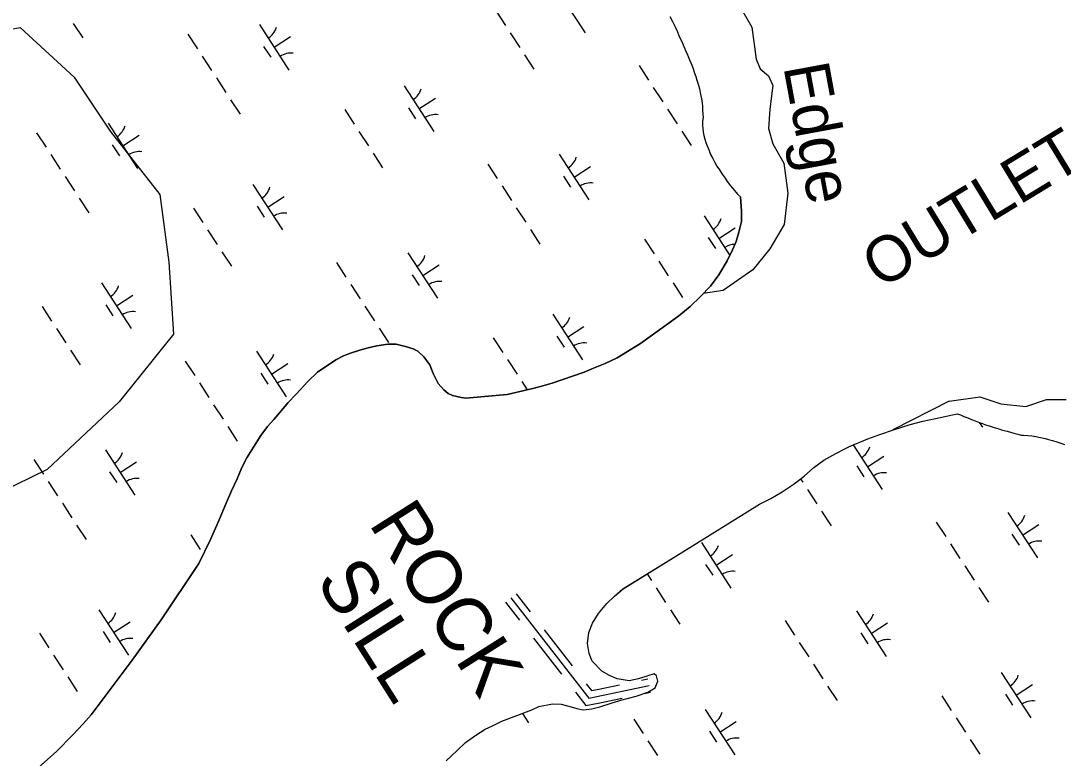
# Model space of a CAD drawing. Extents: x 3953924 to 3974542, y 193747 to 216192.
# Drawn here: x 3961392 to 3962352, y 205163 to 205842 of the extents above; entities that cross this region are included whole.
import ezdxf

# ---------------------------------------------------------------- set-up
doc = ezdxf.new("R2010")
doc.units = 0
for name, color, linetype in [('V-RIVR-EDGE', 7, 'Continuous'), ('V-RIVR-IDEN', 7, 'Continuous'), ('V-RRAP-DIKE', 7, 'Continuous'), ('V-RRAP-SILL-IDEN', 7, 'Continuous'), ('V-SITE-VEGE', 7, 'Continuous'), ('V-TOPO-SHOR', 7, 'Continuous'), ('V-WETL-SWMP', 7, 'Continuous')]:
    doc.layers.add(name, color=color, linetype=linetype)

msp = doc.modelspace()

# ---------------------------------------------------------------- linework, layer by layer
at = {"layer": 'V-RIVR-EDGE'}
msp.add_line((3962247.3, 205491.66), (3962195.2, 205465.01), dxfattribs=at)
for points in [[(3962051.37, 205860.49), (3962065.45, 205836.15), (3962069.29, 205806.7), (3962073.14, 205797.74), (3962080.82, 205791.33), (3962084.66, 205782.37), (3962082.1, 205760.6), (3962080.82, 205742.67), (3962084.66, 205728.58), (3962094.91, 205710.65)], [(3962094.91, 205710.65), (3962098.6, 205683.03), (3962095.02, 205654.4), (3962081.9, 205631.73), (3962066.39, 205612.65), (3962038.95, 205593.56), (3962020.5, 205590.57)], [(3962247.3, 205491.66), (3962275.48, 205495.51), (3962294.69, 205489.1), (3962317.74, 205486.54), (3962336.95, 205492.94), (3962354.88, 205492.94)]]:
    msp.add_lwpolyline(points, dxfattribs=at)
at = {"layer": 'V-RRAP-DIKE'}
for points in [[(3961848.26, 205314.02), (3961861.15, 205297.44)], [(3961838.4, 205306.34), (3961851.29, 205289.77)], [(3961843.33, 205310.18), (3961915.07, 205217.91), (3961970.81, 205229.53)], [(3961864.18, 205273.19), (3961889.95, 205240.03)], [(3961874.04, 205280.86), (3961899.82, 205247.7)], [(3961963.84, 205234.46), (3961969.54, 205235.64)], [(3961912.71, 205231.12), (3961917.61, 205224.83), (3961922.73, 205225.89)], [(3961922.73, 205225.89), (3961943.29, 205230.18)], [(3961902.84, 205223.45), (3961912.53, 205211), (3961925.28, 205213.66)], [(3961925.28, 205213.66), (3961945.83, 205217.94)], [(3961966.39, 205222.22), (3961972.08, 205223.41)]]:
    msp.add_lwpolyline(points, dxfattribs=at)
at = {"layer": 'V-SITE-VEGE'}
msp.add_lwpolyline([(3961474.26, 205740.19), (3961519.93, 205682.03), (3961528.24, 205619.72), (3961532.39, 205553.25), (3961482.56, 205490.94), (3961416.14, 205428.63), (3961229.3, 205337.23), (3961125.5, 205349.69), (3961017.56, 205432.78), (3960946.97, 205511.71), (3960942.82, 205598.95), (3960992.65, 205686.19), (3961059.07, 205727.73), (3961137.96, 205727.73), (3961266.67, 205781.73), (3961345.55, 205827.43), (3961391.22, 205835.74), (3961441.05, 205790.04)], close=True, dxfattribs=at)
at = {"layer": 'V-TOPO-SHOR'}
for points in [[(3961449.35, 205194.27), (3961456.79, 205202.52), (3961494.38, 205252.79), (3961521.2, 205289.99), (3961556, 205342.06), (3961566.56, 205364.18), (3961574.55, 205382.24), (3961581, 205397.63), (3961586.03, 205408.82), (3961591.05, 205419.88), (3961595.57, 205430.43), (3961600.2, 205439.2), (3961606.24, 205449.24), (3961613.05, 205459.9), (3961619.21, 205468.03), (3961624.85, 205474.5), (3961632.02, 205482.88), (3961637.79, 205489.98), (3961645.48, 205497.84), (3961656.37, 205509.51), (3961665.21, 205518.26), (3961682.21, 205529.52), (3961689.11, 205533.31), (3961695.63, 205535.82), (3961704.05, 205538.58), (3961711.83, 205540.71), (3961719.87, 205542.45), (3961730.07, 205543.93), (3961737.59, 205543.89), (3961746.38, 205541.94), (3961753.25, 205539.73), (3961757.7, 205537.67), (3961763.02, 205532.42), (3961768.59, 205524.88), (3961771.74, 205516.96), (3961776.4, 205507.89), (3961781.73, 205501.87), (3961785.66, 205498.54), (3961789.47, 205496.73), (3961793.55, 205495.69), (3961797.49, 205494.78), (3961801.95, 205494.25), (3961839.94, 205497.5), (3961864.95, 205503.36), (3961872.73, 205505.74), (3961881.41, 205507.99), (3961891.24, 205511.51), (3961901.07, 205514.9), (3961910.77, 205518.29), (3961919.46, 205521.82), (3961930.31, 205526.1), (3961941.3, 205531.52), (3961962.64, 205544.54), (3961985.79, 205561.11), (3961998.2, 205570.23), (3962008.56, 205578.84), (3962018.04, 205587.97), (3962027.14, 205597.61), (3962034.84, 205608.02), (3962042.68, 205620.85), (3962047.7, 205631.02), (3962050.79, 205638.52), (3962053.51, 205647.3), (3962055.73, 205657.1), (3962055.78, 205666.66), (3962054.89, 205679.68)], [(3961869.16, 205210.16), (3961881.68, 205212.64), (3961889.72, 205212.35), (3961896.73, 205210.53), (3961904.12, 205208.45), (3961910.11, 205207.27), (3961918.03, 205208.12), (3961925.19, 205210), (3961935.79, 205213.14), (3961944.74, 205215.9), (3961958.93, 205219.66), (3961969.41, 205223.43), (3961976.32, 205227.35), (3961978.91, 205233.59), (3961977.53, 205238.32), (3961975.24, 205240.25), (3961969.49, 205238.62), (3961960.92, 205235.73), (3961952.49, 205233.98), (3961941.4, 205235.83), (3961934.14, 205238.67), (3961927.14, 205242.66), (3961918.25, 205251.9), (3961915.35, 205259.06), (3961913.87, 205268.38), (3961915.07, 205278.33), (3961918.56, 205287.12), (3961924.09, 205296.02), (3961931.79, 205305.17), (3961938.72, 205311.9), (3961946.67, 205318.5), (3962001.71, 205352.8), (3962072.51, 205396.48), (3962082.75, 205401.91), (3962093.37, 205408.11), (3962104.26, 205415.46), (3962113.61, 205422.43), (3962122.58, 205430.3), (3962131.81, 205437.27), (3962142.69, 205443.34), (3962151.13, 205447.64), (3962155.99, 205450.17), (3962172.36, 205456.72), (3962182.46, 205460.5), (3962196.66, 205465.53), (3962211.35, 205469.92), (3962222.98, 205473.05), (3962234.48, 205475.68), (3962254.53, 205479.81)], [(3961783.78, 205160.18), (3961793.79, 205169.82), (3961801.61, 205177.06), (3961811.09, 205183.9), (3961819.66, 205189.35), (3961826.32, 205192.5), (3961834.89, 205196.67), (3961862.64, 205207), (3961869.16, 205210.16)], [(3961379.83, 205128.87), (3961425.01, 205169.16), (3961439.49, 205183.74), (3961449.35, 205194.27)]]:
    msp.add_lwpolyline(points, dxfattribs=at)
at = {"layer": 'V-WETL-SWMP'}
for p, q in [((3961884.45, 205872.63), (3961911.72, 205830.73)), ((3961829.69, 205850.95), (3961838.42, 205837.54)), ((3961440.16, 205839.56), (3961448.89, 205826.15)), ((3961989.93, 205845.95), (3961992.21, 205841.33)), ((3961992.21, 205841.33), (3961994.74, 205836.33)), ((3961611.62, 205838.5), (3961638.9, 205796.6)), ((3961842.78, 205830.84), (3961851.51, 205817.43)), ((3961994.74, 205836.33), (3961996.77, 205831.85)), ((3961996.77, 205831.85), (3961998.53, 205827.49)), ((3961545.8, 205829.57), (3961554.53, 205816.16)), ((3961625.26, 205817.55), (3961640.35, 205827.37)), ((3961998.53, 205827.49), (3962000.43, 205823.39)), ((3962000.43, 205823.39), (3962001.95, 205819.68)), ((3961615.52, 205818.37), (3961622.07, 205808.31)), ((3961855.88, 205810.72), (3961864.61, 205797.32)), ((3962001.95, 205819.68), (3962004.35, 205814.42)), ((3962004.35, 205814.42), (3962005.99, 205810.58)), ((3962005.99, 205810.58), (3962008.01, 205805.96)), ((3961558.89, 205809.46), (3961567.62, 205796.05)), ((3962008.01, 205805.96), (3962009.4, 205802.5)), ((3962009.4, 205802.5), (3962011.17, 205798.02)), ((3961961.52, 205800.74), (3961970.25, 205787.33)), ((3962011.17, 205798.02), (3962012.31, 205794.69)), ((3962012.31, 205794.69), (3962013.69, 205790.59)), ((3961571.99, 205789.34), (3961580.72, 205775.93)), ((3961745.04, 205781.89), (3961772.32, 205739.98)), ((3962013.69, 205790.59), (3962014.7, 205787.26)), ((3962014.7, 205787.26), (3962016.08, 205782.78)), ((3962016.08, 205782.78), (3962017.09, 205779.32)), ((3961974.61, 205780.62), (3961983.34, 205767.22)), ((3962017.09, 205779.32), (3962018.21, 205774.33)), ((3962018.21, 205774.33), (3962019.33, 205768.57)), ((3961585.08, 205769.23), (3961593.81, 205755.82)), ((3961758.68, 205760.93), (3961773.77, 205770.75)), ((3962019.33, 205768.57), (3962019.82, 205763.2)), ((3962019.82, 205763.2), (3962020.05, 205759.36)), ((3961690.29, 205760.21), (3961699.02, 205746.8)), ((3961748.94, 205761.75), (3961755.49, 205751.7)), ((3961987.7, 205760.51), (3961996.43, 205747.1)), ((3962020.41, 205752.83), (3962019.88, 205749.51)), ((3962020.05, 205759.36), (3962020.29, 205756.03)), ((3962020.29, 205756.03), (3962020.41, 205752.83)), ((3961472.22, 205747.76), (3961499.49, 205705.85)), ((3962019.88, 205749.51), (3962019.86, 205745.93)), ((3962019.86, 205745.93), (3962020.1, 205742.74)), ((3961406.4, 205738.83), (3961415.13, 205725.42)), ((3961485.86, 205726.81), (3961500.94, 205736.62)), ((3961703.38, 205740.09), (3961712.11, 205726.68)), ((3962000.8, 205740.4), (3962009.52, 205726.99)), ((3962020.1, 205742.74), (3962020.59, 205739.28)), ((3962020.59, 205739.28), (3962021.21, 205736.21)), ((3962021.21, 205736.21), (3962022.09, 205732.88)), ((3961476.12, 205727.62), (3961482.66, 205717.57)), ((3962022.09, 205732.88), (3962023.1, 205729.8)), ((3962023.1, 205729.8), (3962024.24, 205726.86)), ((3962024.24, 205726.86), (3962026, 205722.37)), ((3961419.49, 205718.71), (3961428.22, 205705.3)), ((3961716.47, 205719.98), (3961725.2, 205706.57)), ((3961887.93, 205718.93), (3961915.21, 205677.02)), ((3962026, 205722.37), (3962027.39, 205718.91)), ((3962027.39, 205718.91), (3962029.29, 205715.07)), ((3962029.29, 205715.07), (3962031.07, 205712.12)), ((3961822.11, 205709.99), (3961830.84, 205696.59)), ((3961901.57, 205697.97), (3961916.66, 205707.79)), ((3962031.07, 205712.12), (3962033.22, 205708.15)), ((3962033.22, 205708.15), (3962035.5, 205704.55)), ((3961432.58, 205698.6), (3961441.31, 205685.19)), ((3961891.83, 205698.79), (3961898.38, 205688.74)), ((3962035.5, 205704.55), (3962038.04, 205700.58)), ((3962038.04, 205700.58), (3962040.71, 205696.85)), ((3962040.71, 205696.85), (3962042.74, 205693.9)), ((3961605.64, 205691.14), (3961632.92, 205649.24)), ((3961835.21, 205689.88), (3961843.93, 205676.47)), ((3962042.74, 205693.9), (3962045.79, 205689.92)), ((3962045.79, 205689.92), (3962049.35, 205685.69)), ((3962049.35, 205685.69), (3962052.27, 205682.35)), ((3961445.68, 205678.48), (3961454.4, 205665.07)), ((3961619.28, 205670.19), (3961634.36, 205680.01)), ((3962052.27, 205682.35), (3962054.89, 205679.68)), ((3962054.89, 205679.68), (3962055.78, 205666.66)), ((3961550.88, 205669.46), (3961559.61, 205656.05)), ((3961609.54, 205671.01), (3961616.08, 205660.95)), ((3961848.3, 205669.77), (3961857.03, 205656.36)), ((3962055.78, 205666.66), (3962055.73, 205657.1)), ((3962021.35, 205662.31), (3962045.12, 205625.8)), ((3962055.73, 205657.1), (3962053.51, 205647.3)), ((3961563.98, 205649.35), (3961572.7, 205635.94)), ((3961861.39, 205649.65), (3961870.12, 205636.24)), ((3962034.99, 205641.36), (3962050.08, 205651.18)), ((3962053.51, 205647.3), (3962050.79, 205638.52)), ((3961966.6, 205640.63), (3961975.33, 205627.22)), ((3962025.25, 205642.18), (3962031.8, 205632.12)), ((3962050.79, 205638.52), (3962047.7, 205631.02)), ((3961577.07, 205629.24), (3961585.8, 205615.83)), ((3961748.53, 205628.18), (3961775.81, 205586.28)), ((3962047.7, 205631.02), (3962042.68, 205620.85)), ((3961682.71, 205619.25), (3961691.44, 205605.84)), ((3961979.69, 205620.52), (3961988.42, 205607.11)), ((3962042.68, 205620.85), (3962034.84, 205608.02)), ((3961762.17, 205607.23), (3961777.25, 205617.05)), ((3961466.23, 205600.4), (3961493.51, 205558.49)), ((3961695.8, 205599.14), (3961704.53, 205585.73)), ((3961752.43, 205608.05), (3961758.97, 205597.99)), ((3961992.78, 205600.4), (3962001.51, 205587)), ((3962034.84, 205608.02), (3962027.14, 205597.61)), ((3962027.14, 205597.61), (3962018.04, 205587.97)), ((3961470.13, 205580.26), (3961476.68, 205570.21)), ((3961479.87, 205579.44), (3961494.96, 205589.26)), ((3962018.04, 205587.97), (3962008.56, 205578.84)), ((3961411.48, 205578.72), (3961420.21, 205565.31)), ((3961708.89, 205579.02), (3961717.62, 205565.61)), ((3961881.95, 205571.57), (3961909.23, 205529.66)), ((3962008.56, 205578.84), (3961998.2, 205570.23)), ((3961985.79, 205561.11), (3961962.64, 205544.54)), ((3961998.2, 205570.23), (3961985.79, 205561.11)), ((3961424.57, 205558.6), (3961433.3, 205545.2)), ((3961721.99, 205558.91), (3961730.72, 205545.5)), ((3961885.85, 205551.43), (3961892.39, 205541.38)), ((3961895.59, 205550.61), (3961910.67, 205560.43)), ((3961719.87, 205542.45), (3961711.83, 205540.71)), ((3961730.07, 205543.93), (3961719.87, 205542.45)), ((3961737.59, 205543.89), (3961730.07, 205543.93)), ((3961746.38, 205541.94), (3961737.59, 205543.89)), ((3961753.25, 205539.74), (3961746.38, 205541.94)), ((3961827.19, 205549.89), (3961835.92, 205536.48)), ((3961962.64, 205544.54), (3961941.3, 205531.52)), ((3961437.66, 205538.49), (3961446.39, 205525.08)), ((3961609.12, 205537.44), (3961636.4, 205495.53)), ((3961689.11, 205533.3), (3961682.21, 205529.52)), ((3961695.63, 205535.82), (3961689.11, 205533.3)), ((3961704.05, 205538.58), (3961695.63, 205535.82)), ((3961711.83, 205540.71), (3961704.05, 205538.58)), ((3961757.7, 205537.67), (3961753.25, 205539.74)), ((3961763.02, 205532.42), (3961757.7, 205537.67)), ((3961768.59, 205524.87), (3961763.02, 205532.42)), ((3961543.3, 205528.51), (3961552.03, 205515.1)), ((3961622.76, 205516.49), (3961637.85, 205526.31)), ((3961682.21, 205529.52), (3961665.21, 205518.26)), ((3961771.74, 205516.96), (3961768.59, 205524.87)), ((3961840.29, 205529.77), (3961849.02, 205516.36)), ((3961930.31, 205526.1), (3961919.46, 205521.82)), ((3961941.3, 205531.52), (3961930.31, 205526.1)), ((3961613.02, 205517.3), (3961619.57, 205507.25)), ((3961665.21, 205518.26), (3961656.37, 205509.51)), ((3961776.41, 205507.89), (3961771.74, 205516.96)), ((3961901.07, 205514.9), (3961891.24, 205511.51)), ((3961910.77, 205518.29), (3961901.07, 205514.9)), ((3961919.46, 205521.82), (3961910.77, 205518.29)), ((3961556.4, 205508.39), (3961565.13, 205494.98)), ((3961656.37, 205509.51), (3961645.48, 205497.85)), ((3961781.73, 205501.87), (3961776.41, 205507.89)), ((3961864.95, 205503.36), (3961839.94, 205497.5)), ((3961853.38, 205509.66), (3961858.47, 205501.84)), ((3961872.73, 205505.74), (3961864.95, 205503.36)), ((3961881.41, 205507.99), (3961872.73, 205505.74)), ((3961891.24, 205511.51), (3961881.41, 205507.99)), ((3961645.48, 205497.85), (3961637.79, 205489.98)), ((3961785.66, 205498.54), (3961781.73, 205501.87)), ((3961789.47, 205496.73), (3961785.66, 205498.54)), ((3961793.55, 205495.69), (3961789.47, 205496.73)), ((3961797.49, 205494.78), (3961793.55, 205495.69)), ((3961801.95, 205494.25), (3961797.49, 205494.78)), ((3961839.94, 205497.5), (3961801.95, 205494.25)), ((3961569.49, 205488.28), (3961578.22, 205474.87)), ((3961637.79, 205489.98), (3961632.02, 205482.88)), ((3961624.85, 205474.5), (3961619.21, 205468.03)), ((3961632.02, 205482.88), (3961624.85, 205474.5)), ((3962222.98, 205473.05), (3962234.48, 205475.68)), ((3962234.48, 205475.68), (3962254.53, 205479.81)), ((3962254.53, 205479.81), (3962257.49, 205478.77)), ((3962257.49, 205478.77), (3962260.55, 205477.47)), ((3962260.55, 205477.47), (3962264.51, 205476.04)), ((3962264.51, 205476.04), (3962267.83, 205474.62)), ((3962267.83, 205474.62), (3962271.02, 205473.33)), ((3961582.58, 205468.16), (3961591.31, 205454.75)), ((3961619.21, 205468.03), (3961613.05, 205459.91)), ((3962182.46, 205460.5), (3962196.66, 205465.53)), ((3962196.66, 205465.53), (3962211.35, 205469.92)), ((3962211.35, 205469.92), (3962222.98, 205473.05)), ((3962271.02, 205473.33), (3962274.34, 205472.16)), ((3962274.34, 205472.16), (3962277.78, 205470.86)), ((3962274.87, 205471.96), (3962277.82, 205467.42)), ((3962277.78, 205470.86), (3962280.72, 205469.83)), ((3962280.72, 205469.83), (3962284.17, 205468.78)), ((3962284.17, 205468.78), (3962288.63, 205467.35)), ((3962288.63, 205467.35), (3962292.98, 205466.05)), ((3962292.98, 205466.05), (3962296.42, 205464.89)), ((3962296.42, 205464.89), (3962300.51, 205463.72)), ((3961613.05, 205459.91), (3961606.24, 205449.24)), ((3962155.99, 205450.17), (3962172.36, 205456.72)), ((3962172.36, 205456.72), (3962182.46, 205460.5)), ((3962300.51, 205463.72), (3962303.57, 205462.8)), ((3962303.57, 205462.8), (3962306.89, 205461.89)), ((3962306.89, 205461.89), (3962310.34, 205460.98)), ((3962310.34, 205460.98), (3962313.79, 205460.32)), ((3962313.79, 205460.32), (3962315.72, 205460.14)), ((3962315.72, 205460.14), (3962319.54, 205459.75)), ((3962319.54, 205459.75), (3962323.35, 205459.49)), ((3962323.35, 205459.49), (3962327.04, 205458.85)), ((3962327.04, 205458.85), (3962331.47, 205457.97)), ((3962331.47, 205457.97), (3962335.53, 205457.09)), ((3962335.53, 205457.09), (3962338.85, 205456.21)), ((3962338.85, 205456.21), (3962342.41, 205455.33)), ((3962342.41, 205455.33), (3962346.35, 205453.95)), ((3961469.72, 205446.69), (3961497, 205404.79)), ((3961606.24, 205449.24), (3961600.2, 205439.2)), ((3962142.69, 205443.34), (3962151.13, 205447.64)), ((3962151.13, 205447.64), (3962155.99, 205450.17)), ((3962158.73, 205451.26), (3962185.54, 205410.09)), ((3962346.35, 205453.95), (3962350.16, 205452.7)), ((3962350.16, 205452.7), (3962353.35, 205451.7)), ((3961403.9, 205437.76), (3961412.63, 205424.35)), ((3961600.2, 205439.2), (3961595.57, 205430.43)), ((3962122.58, 205430.3), (3962131.81, 205437.27)), ((3962131.81, 205437.27), (3962142.69, 205443.34)), ((3962171.9, 205431.04), (3962186.98, 205440.86)), ((3961473.62, 205426.56), (3961480.17, 205416.5)), ((3961483.36, 205425.74), (3961498.44, 205435.56)), ((3961595.57, 205430.43), (3961591.05, 205419.88)), ((3962113.61, 205422.43), (3962122.58, 205430.3)), ((3962162.16, 205431.86), (3962168.71, 205421.8)), ((3961416.99, 205417.65), (3961425.72, 205404.24)), ((3961591.05, 205419.88), (3961586.03, 205408.82)), ((3962104.26, 205415.46), (3962113.61, 205422.43)), ((3962110.26, 205419.93), (3962112.23, 205416.9)), ((3961586.03, 205408.82), (3961581, 205397.63)), ((3962082.75, 205401.91), (3962093.37, 205408.11)), ((3962093.37, 205408.11), (3962104.26, 205415.46)), ((3962116.6, 205410.2), (3962125.33, 205396.79)), ((3961430.09, 205397.53), (3961438.81, 205384.12)), ((3961581, 205397.63), (3961574.55, 205382.24)), ((3962072.51, 205396.48), (3962082.75, 205401.91)), ((3962001.71, 205352.8), (3962072.51, 205396.48)), ((3962129.69, 205390.08), (3962138.42, 205376.68)), ((3962301.15, 205389.03), (3962328.43, 205347.13)), ((3961574.55, 205382.24), (3961566.56, 205364.18)), ((3962235.33, 205380.1), (3962244.06, 205366.69)), ((3961443.18, 205377.42), (3961451.91, 205364.01)), ((3962305.05, 205368.9), (3962311.6, 205358.84)), ((3962314.79, 205368.08), (3962329.87, 205377.9)), ((3961548.38, 205368.4), (3961557.11, 205354.99)), ((3961566.56, 205364.18), (3961556, 205342.06)), ((3962018.86, 205361.25), (3962046.13, 205319.34)), ((3962248.42, 205359.99), (3962257.15, 205346.58)), ((3961946.66, 205318.5), (3962001.71, 205352.8)), ((3962032.49, 205340.29), (3962047.58, 205350.11)), ((3961556, 205342.06), (3961521.2, 205289.99)), ((3962022.75, 205341.11), (3962029.3, 205331.06)), ((3962261.52, 205339.87), (3962270.25, 205326.46)), ((3961968.83, 205332.31), (3961972.83, 205326.16)), ((3961931.79, 205305.17), (3961938.72, 205311.9)), ((3961938.72, 205311.9), (3961946.66, 205318.5)), ((3961977.19, 205319.45), (3961985.92, 205306.04)), ((3962274.61, 205319.76), (3962283.34, 205306.35)), ((3961924.09, 205296.02), (3961931.79, 205305.17)), ((3961463.74, 205299.33), (3961491.01, 205257.43)), ((3961918.56, 205287.12), (3961924.09, 205296.02)), ((3961990.29, 205299.34), (3961999.01, 205285.93)), ((3962161.75, 205298.29), (3962189.02, 205256.38)), ((3961477.37, 205278.38), (3961492.46, 205288.2)), ((3961521.2, 205289.99), (3961494.38, 205252.79)), ((3961915.07, 205278.33), (3961918.56, 205287.12)), ((3962095.93, 205289.35), (3962104.65, 205275.95)), ((3962175.38, 205277.33), (3962190.47, 205287.15)), ((3961408.98, 205277.65), (3961417.71, 205264.24)), ((3961467.64, 205279.2), (3961474.18, 205269.14)), ((3961913.87, 205268.38), (3961915.07, 205278.33)), ((3962165.65, 205278.15), (3962172.19, 205268.1)), ((3961915.35, 205259.06), (3961913.87, 205268.38)), ((3962109.02, 205269.24), (3962117.75, 205255.83)), ((3961422.07, 205257.54), (3961430.8, 205244.13)), ((3961918.25, 205251.9), (3961915.35, 205259.06)), ((3961494.38, 205252.79), (3961456.79, 205202.52)), ((3961927.14, 205242.66), (3961918.25, 205251.9)), ((3962122.11, 205249.13), (3962130.84, 205235.72)), ((3961435.17, 205237.43), (3961443.9, 205224.02)), ((3961934.14, 205238.67), (3961927.14, 205242.66)), ((3961941.4, 205235.83), (3961934.14, 205238.67)), ((3961952.49, 205233.98), (3961941.4, 205235.83)), ((3961960.92, 205235.73), (3961952.49, 205233.98)), ((3961969.49, 205238.62), (3961960.92, 205235.73)), ((3961975.24, 205240.25), (3961969.49, 205238.62)), ((3961977.53, 205238.32), (3961975.24, 205240.25)), ((3961978.91, 205233.59), (3961977.53, 205238.32)), ((3962295.17, 205241.67), (3962322.44, 205199.77)), ((3961969.41, 205223.43), (3961976.32, 205227.35)), ((3961976.32, 205227.35), (3961978.91, 205233.59)), ((3962135.21, 205229.01), (3962143.93, 205215.6)), ((3962308.81, 205220.72), (3962323.89, 205230.54)), ((3961935.79, 205213.14), (3961944.74, 205215.9)), ((3961944.74, 205215.9), (3961958.93, 205219.66)), ((3961958.93, 205219.66), (3961969.41, 205223.43)), ((3962240.41, 205219.99), (3962249.14, 205206.58)), ((3962299.07, 205221.54), (3962305.61, 205211.48)), ((3961834.89, 205196.67), (3961862.64, 205207)), ((3961862.64, 205207), (3961869.16, 205210.15)), ((3961869.16, 205210.15), (3961881.68, 205212.65)), ((3961881.68, 205212.65), (3961889.72, 205212.35)), ((3961889.72, 205212.35), (3961896.73, 205210.53)), ((3961896.73, 205210.53), (3961904.12, 205208.45)), ((3961904.12, 205208.45), (3961910.11, 205207.27)), ((3961910.11, 205207.27), (3961918.03, 205208.12)), ((3961918.03, 205208.12), (3961925.19, 205210)), ((3961925.19, 205210), (3961935.79, 205213.14)), ((3962022.34, 205207.54), (3962049.62, 205165.64)), ((3961456.79, 205202.52), (3961449.35, 205194.27)), ((3961826.32, 205192.51), (3961834.89, 205196.67)), ((3961854.01, 205203.79), (3961859.61, 205195.19)), ((3961956.52, 205198.61), (3961965.25, 205185.2)), ((3962035.98, 205186.59), (3962051.07, 205196.41)), ((3962253.5, 205199.88), (3962262.23, 205186.47)), ((3961449.35, 205194.27), (3961439.49, 205183.74)), ((3961811.09, 205183.9), (3961819.66, 205189.35)), ((3961819.66, 205189.35), (3961826.32, 205192.51)), ((3962026.24, 205187.41), (3962032.79, 205177.35)), ((3961439.49, 205183.74), (3961425.01, 205169.16)), ((3961793.79, 205169.83), (3961801.61, 205177.06)), ((3961801.61, 205177.06), (3961811.09, 205183.9)), ((3961969.61, 205178.5), (3961978.34, 205165.09)), ((3962266.6, 205179.76), (3962275.33, 205166.36)), ((3961425.01, 205169.16), (3961379.83, 205128.87)), ((3961783.78, 205160.18), (3961793.79, 205169.83))]:
    msp.add_line(p, q, dxfattribs=at)
for centre, start, end in [((3961610.39, 205840.83), 302.29009, 343.83375), ((3961640.53, 205794.53), 82.29009, 123.83375), ((3961743.81, 205784.21), 302.29009, 343.83375), ((3961773.95, 205737.91), 82.29009, 123.83375), ((3961470.99, 205750.08), 302.29009, 343.83375), ((3961501.12, 205703.79), 82.29009, 123.83375), ((3961886.7, 205721.25), 302.29009, 343.83375), ((3961604.41, 205693.47), 302.29009, 343.83375), ((3961916.84, 205674.95), 82.29009, 123.83375), ((3961634.54, 205647.17), 82.29009, 123.83375), ((3962020.12, 205664.64), 302.29009, 343.83375), ((3962050.26, 205618.34), 91.70892, 123.83375), ((3961747.3, 205630.51), 302.29009, 343.83375), ((3961777.43, 205584.21), 82.29009, 123.83375), ((3961465, 205602.72), 302.29009, 343.83375), ((3961495.14, 205556.42), 82.29009, 123.83375), ((3961880.72, 205573.89), 302.29009, 343.83375), ((3961910.86, 205527.59), 82.29009, 123.83375), ((3961607.89, 205539.76), 302.29009, 343.83375), ((3961638.03, 205493.47), 82.29009, 123.83375), ((3962157.03, 205454.32), 302.29009, 343.83375), ((3961468.49, 205449.02), 302.29009, 343.83375), ((3961498.63, 205402.72), 82.29009, 123.83375), ((3962187.17, 205408.02), 82.29009, 123.83375), ((3962299.92, 205391.36), 302.29009, 343.83375), ((3962330.06, 205345.06), 82.29009, 123.83375), ((3962017.62, 205363.57), 302.29009, 343.83375), ((3962047.76, 205317.27), 82.29009, 123.83375), ((3961462.5, 205301.66), 302.29009, 343.83375), ((3962160.51, 205300.61), 302.29009, 343.83375), ((3961492.64, 205255.36), 82.29009, 123.83375), ((3962190.65, 205254.32), 82.29009, 123.83375), ((3962293.94, 205244), 302.29009, 343.83375), ((3962324.07, 205197.7), 82.29009, 123.83375), ((3962021.11, 205209.87), 302.29009, 343.83375), ((3962051.25, 205163.57), 82.29009, 123.83375)]:
    msp.add_arc(centre, 17.62, start, end, dxfattribs=at)

# ---------------------------------------------------------------- texts
at = {"layer": 'V-RIVR-IDEN'}
msp.add_text('Edge', height=42, rotation=280.46061, dxfattribs=at).set_placement((3962094.31, 205799.68))
at = {"layer": 'V-RRAP-SILL-IDEN'}
for s, height, rotation, p in [('OUTLET 7.9W', 41.9999, 31.29295, (3962183.87, 205594.16)), ('ROCK', 50, 302.35516, (3961711.81, 205378.83)), ('SILL', 50, 302.35516, (3961662.84, 205326.24))]:
    msp.add_text(s, height=height, rotation=rotation, dxfattribs=at).set_placement(p)

doc.saveas('drawing.dxf')
